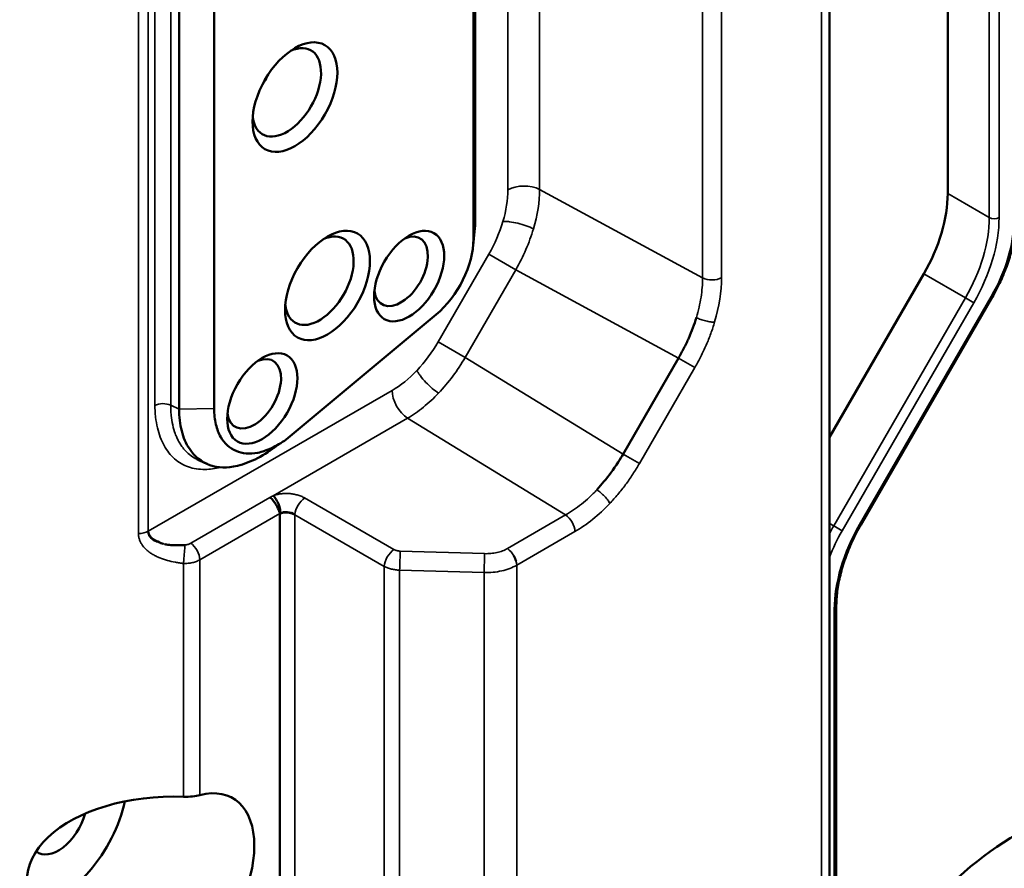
# Model space of a CAD drawing. Header units: millimetres. Extents: x 0 to 14369, y -869 to 2970.
# Tile 484 of 656: x 3556 to 3599, y 1262 to 1299. Entities that reach past the tile are written whole.
import ezdxf

# ---------------------------------------------------------------- set-up
doc = ezdxf.new("R2010")
doc.units = ezdxf.units.MM
doc.header["$LTSCALE"] = 10
doc.layers.add('Sichtbar (ISO)', color=7, linetype='Continuous', lineweight=50)
doc.layers.add('Sichtbar schmal (ISO)', color=7, linetype='Continuous', lineweight=35)

msp = doc.modelspace()

# ---------------------------------------------------------------- linework, layer by layer
at = {"layer": 'Sichtbar (ISO)'}
for p, q in [((3590.938, 1205.277), (3590.938, 1334.43)), ((3575.591, 1327.825), (3575.591, 1290.266)), ((3575.513, 1289.399), (3575.513, 1326.965)), ((3562.755, 1282.032), (3562.755, 1321.31)), ((3564.269, 1282.055), (3564.269, 1321.333)), ((3596.059, 1291.374), (3596.059, 1316.062)), ((3596.059, 1316.062), (3596.059, 1291.374)), ((3575.498, 1289.115), (3575.571, 1289.866)), ((3590.938, 1280.813), (3595.023, 1287.889)), ((3595.023, 1287.889), (3590.938, 1280.813)), ((3597.997, 1286.89), (3592.29, 1277.005)), ((3597.997, 1286.89), (3592.29, 1277.005)), ((3567.4, 1280.712), (3573.889, 1286.124)), ((3584.394, 1284.239), (3581.993, 1280.081)), ((3572.387, 1283.102), (3572.387, 1283.102)), ((3573.11, 1281.934), (3573.11, 1281.934)), ((3567.4, 1280.712), (3567.4, 1280.712)), ((3563.966, 1279.655), (3563.57, 1279.832)), ((3567.123, 1277.499), (3567.122, 1227.935)), ((3567.123, 1277.499), (3567.126, 1277.511)), ((3591.232, 1273.461), (3591.232, 1247.154)), ((3591.232, 1273.461), (3591.232, 1247.154))]:
    msp.add_line(p, q, dxfattribs=at)
for centre, major_axis in [((3567.775, 1295.553), (1.3, 2.252)), ((3569.189, 1287.388), (1.3, 2.252)), ((3572.724, 1287.796), (1.075, 1.862)), ((3566.36, 1282.489), (-1.075, -1.862))]:
    msp.add_ellipse(centre, major_axis=major_axis, ratio=0.57735, dxfattribs=at)
for centre, major_axis, ratio, start_param, end_param in [((3567.421, 1295.757), (-1.05, -1.819), 0.57735, 5.610706, 10.097257), ((3565.441, 1296.9), (1.05, 1.819), 0.57735, 4.580202, 4.844576), ((3592.523, 1289.332), (2.5, 4.33), 0.57735, 4.712389, 5.497787), ((3592.523, 1289.332), (-2.5, -4.33), 0.57735, 1.570796, 2.356194), ((3572.725, 1288.612), (2.026, 3.509), 0.57735, 5.37997, 5.497787), ((3568.835, 1287.592), (-1.05, -1.819), 0.57735, 5.610706, 10.097257), ((3572.371, 1288), (0.825, 1.429), 0.57735, 2.49813, 6.926648), ((3573.432, 1288.204), (1.472, 2.549), 0.57735, 4.148525, 5.494922), ((3566.007, 1282.693), (0.825, 1.429), 0.57735, 2.49813, 6.926648), ((3563.673, 1284.039), (-1.999, -3.463), 0.57735, 0.207314, 0.207322), ((3566.78, 1277.792), (-0.319, 0.529), 0.326465, 4.538292, 4.592154), ((3567.436, 1277.24), (-0.5, 0.051), 0.638285, 4.037684, 5.445066), ((3567.436, 1277.24), (-0.5, 0.051), 0.638285, 5.445715, 5.446674), ((3576.731, 1275.466), (-0.487, 0.873), 0.567188, 4.372948, 4.637821), ((3561.203, 1275.131), (1.414, 0), 0.57735, 0.336736, 0.336776), ((3562.825, 1261.26), (2.256, 3.907), 0.57735, 4.190421, 6.805153), ((3562.509, 1261.57), (-6.351, 0), 0.576998, 4.643094, 7.923277), ((3557.522, 1264.322), (2.125, 3.681), 0.57735, 3.564321, 5.217443), ((3557.522, 1264.322), (-0.875, -1.516), 0.57735, 6.185841, 8.284346), ((3599.064, 1252.585), (6.75, 11.691), 0.57735, 0.785398, 1.747552), ((3599.064, 1252.585), (-6.75, -11.691), 0.57735, 3.926991, 4.889145)]:
    msp.add_ellipse(centre, major_axis=major_axis, ratio=ratio, start_param=start_param, end_param=end_param, dxfattribs=at)
for points, knots in [([(3599.011, 1290.315), (3599.011, 1290.101), (3598.996, 1289.879), (3598.939, 1289.428), (3598.896, 1289.197), (3598.783, 1288.732), (3598.714, 1288.498), (3598.549, 1288.031), (3598.454, 1287.797), (3598.242, 1287.337), (3598.125, 1287.111), (3597.997, 1286.89)], [0, 0, 0, 0, 0.1570796, 0.1570796, 0.3141593, 0.3141593, 0.4712389, 0.4712389, 0.6283185, 0.6283185, 0.7853982, 0.7853982, 0.7853982, 0.7853982]), ([(3599.011, 1290.315), (3599.011, 1290.101), (3598.996, 1289.879), (3598.939, 1289.428), (3598.896, 1289.197), (3598.783, 1288.732), (3598.714, 1288.498), (3598.549, 1288.031), (3598.454, 1287.797), (3598.242, 1287.337), (3598.125, 1287.111), (3597.997, 1286.89)], [0, 0, 0, 0, 0.1570796, 0.1570796, 0.3141593, 0.3141593, 0.4712389, 0.4712389, 0.6283185, 0.6283185, 0.7853982, 0.7853982, 0.7853982, 0.7853982]), ([(3584.394, 1284.239), (3584.476, 1284.38), (3584.555, 1284.524), (3584.629, 1284.669), (3584.703, 1284.813), (3584.774, 1284.96), (3584.839, 1285.107), (3584.904, 1285.254), (3584.965, 1285.402), (3585.02, 1285.551), (3585.076, 1285.7), (3585.125, 1285.849), (3585.17, 1285.997)], [0.0000001, 0.0000001, 0.0000001, 0.0000001, 0.25, 0.25, 0.25, 0.5, 0.5, 0.5, 0.75, 0.75, 0.75, 1, 1, 1, 1]), ([(3566.6, 1280.168), (3566.305, 1279.975), (3566.008, 1279.82), (3565.569, 1279.652), (3565.423, 1279.607), (3564.844, 1279.47), (3564.446, 1279.478), (3563.735, 1279.732), (3563.427, 1279.975), (3563.054, 1280.536), (3562.942, 1280.795), (3562.795, 1281.374), (3562.758, 1281.691), (3562.755, 1282.032)], [-0.8278673, -0.8278673, -0.8278673, -0.8278673, -0.7036828, -0.7036828, -0.640232, -0.640232, -0.4456509, -0.4456509, -0.250939, -0.250939, -0.124666, -0.124666, -0.0000384, -0.0000384, -0.0000384, -0.0000384]), ([(3564.269, 1282.055), (3564.275, 1281.81), (3564.301, 1281.578), (3564.399, 1281.164), (3564.468, 1280.979), (3564.721, 1280.536), (3564.948, 1280.335), (3565.499, 1280.1), (3565.818, 1280.07), (3566.36, 1280.175), (3566.56, 1280.243), (3566.974, 1280.435), (3567.188, 1280.562), (3567.4, 1280.712)], [-0.6638322, -0.6638322, -0.6638322, -0.6638322, -0.5725199, -0.5725199, -0.4854053, -0.4854053, -0.3317279, -0.3317279, -0.1766381, -0.1766381, -0.0903643, -0.0903643, 0, 0, 0, 0]), ([(3567.059, 1280.492), (3567.033, 1280.473), (3567.006, 1280.453), (3566.916, 1280.388), (3566.856, 1280.345), (3566.758, 1280.276), (3566.728, 1280.255), (3566.665, 1280.212), (3566.632, 1280.19), (3566.6, 1280.169)], [0.44573797, 0.44573797, 0.44573797, 0.44573797, 0.45694648, 0.45694648, 0.48427723, 0.48427723, 0.49547713, 0.49547713, 0.50722722, 0.50722722, 0.50722722, 0.50722722]), ([(3580.858, 1278.529), (3580.861, 1278.533), (3580.864, 1278.536), (3581.069, 1278.765), (3581.268, 1279.009), (3581.7, 1279.595), (3581.881, 1279.884), (3581.993, 1280.081)], [-0.1215876, -0.1215876, -0.1215876, -0.1215876, -0.1208409, -0.1208409, -0.0679908, -0.0679908, -0.0000087, -0.0000087, -0.0000087, -0.0000087]), ([(3566.99, 1277.832), (3566.982, 1277.846), (3566.906, 1277.98), (3566.809, 1278.11), (3566.71, 1278.183)], [0.4376077, 0.4376077, 0.4376077, 0.4376077, 0.4936124, 0.9661707, 0.9661707, 0.9661707, 0.9661707]), ([(3567.126, 1277.511), (3567.126, 1277.513), (3567.128, 1277.522), (3567.131, 1277.546), (3567.136, 1277.599), (3567.13, 1277.719), (3567.075, 1277.904), (3566.971, 1278.116), (3566.88, 1278.232), (3566.835, 1278.273)], [0, 0, 0, 0, 0.008316, 0.034611, 0.089226, 0.20518, 0.459763, 0.731361, 1, 1, 1, 1]), ([(3567.558, 1277.533), (3567.552, 1277.534), (3567.546, 1277.536), (3567.54, 1277.537), (3567.511, 1277.542), (3567.482, 1277.546), (3567.453, 1277.549), (3567.423, 1277.551), (3567.394, 1277.552), (3567.364, 1277.551), (3567.335, 1277.55), (3567.306, 1277.547), (3567.278, 1277.543), (3567.25, 1277.539), (3567.223, 1277.533), (3567.197, 1277.525), (3567.184, 1277.522), (3567.171, 1277.518), (3567.159, 1277.513), (3567.153, 1277.511), (3567.147, 1277.509), (3567.141, 1277.506), (3567.135, 1277.504), (3567.129, 1277.501), (3567.123, 1277.499)], [0.3491917, 0.3491917, 0.3491917, 0.3491917, 0.375, 0.375, 0.375, 0.5, 0.5, 0.5, 0.625, 0.625, 0.625, 0.75, 0.75, 0.75, 0.875, 0.875, 0.875, 0.9375, 0.9375, 0.9375, 0.96875, 0.96875, 0.96875, 1, 1, 1, 1]), ([(3567.774, 1277.445), (3567.763, 1277.452), (3567.752, 1277.459), (3567.74, 1277.465), (3567.728, 1277.472), (3567.716, 1277.478), (3567.704, 1277.484), (3567.679, 1277.496), (3567.652, 1277.506), (3567.625, 1277.515), (3567.603, 1277.522), (3567.581, 1277.528), (3567.558, 1277.533)], [0, 0, 0, 0, 0.0625, 0.0625, 0.0625, 0.125, 0.125, 0.125, 0.25, 0.25, 0.25, 0.3491917, 0.3491917, 0.3491917, 0.3491917]), ([(3592.29, 1277.005), (3592.156, 1276.772), (3592.032, 1276.534), (3591.809, 1276.05), (3591.71, 1275.806), (3591.538, 1275.318), (3591.466, 1275.074), (3591.349, 1274.593), (3591.305, 1274.357), (3591.247, 1273.897), (3591.232, 1273.674), (3591.232, 1273.461)], [2.3561945, 2.3561945, 2.3561945, 2.3561945, 2.5132741, 2.5132741, 2.6703538, 2.6703538, 2.8274334, 2.8274334, 2.984513, 2.984513, 3.1415927, 3.1415927, 3.1415927, 3.1415927]), ([(3592.29, 1277.005), (3592.156, 1276.772), (3592.032, 1276.534), (3591.809, 1276.05), (3591.71, 1275.806), (3591.538, 1275.318), (3591.466, 1275.074), (3591.349, 1274.593), (3591.305, 1274.357), (3591.247, 1273.897), (3591.232, 1273.674), (3591.232, 1273.461)], [2.3561945, 2.3561945, 2.3561945, 2.3561945, 2.5132741, 2.5132741, 2.6703538, 2.6703538, 2.8274334, 2.8274334, 2.984513, 2.984513, 3.1415927, 3.1415927, 3.1415927, 3.1415927]), ([(3561.911, 1276.26), (3561.89, 1276.265), (3561.87, 1276.271), (3561.827, 1276.284), (3561.809, 1276.29), (3561.792, 1276.294), (3561.787, 1276.295), (3561.783, 1276.295), (3561.782, 1276.295), (3561.781, 1276.295), (3561.781, 1276.295), (3561.78, 1276.294), (3561.78, 1276.294), (3561.779, 1276.293), (3561.779, 1276.293), (3561.779, 1276.292), (3561.778, 1276.292), (3561.777, 1276.291), (3561.776, 1276.291), (3561.773, 1276.291), (3561.771, 1276.291), (3561.761, 1276.294), (3561.751, 1276.298), (3561.707, 1276.317), (3561.643, 1276.354), (3561.558, 1276.425), (3561.534, 1276.449), (3561.461, 1276.541), (3561.439, 1276.606), (3561.426, 1276.667), (3561.424, 1276.681), (3561.421, 1276.702), (3561.421, 1276.708), (3561.42, 1276.715)], [-0.06054697, -0.06054697, -0.06054697, -0.06054697, -0.05965671, -0.05965671, -0.05866778, -0.05866778, -0.05821154, -0.05821154, -0.05799913, -0.05799913, -0.05783441, -0.05783441, -0.05761217, -0.05761217, -0.05738686, -0.05738686, -0.0571238, -0.0571238, -0.05668166, -0.05668166, -0.05601575, -0.05601575, -0.0536927, -0.0536927, -0.03731282, -0.03731282, -0.02944345, -0.02944345, -0.01030339, -0.01030339, -0.00483651, -0.00483651, -0.00223958, -0.00223958, -0.00223958, -0.00223958]), ([(3561.42, 1276.713), (3561.421, 1276.711), (3561.421, 1276.709), (3561.422, 1276.707), (3561.423, 1276.698), (3561.425, 1276.689), (3561.427, 1276.68), (3561.431, 1276.663), (3561.436, 1276.646), (3561.442, 1276.629), (3561.454, 1276.597), (3561.469, 1276.567), (3561.488, 1276.538), (3561.496, 1276.525), (3561.505, 1276.513), (3561.515, 1276.501), (3561.52, 1276.496), (3561.525, 1276.49), (3561.53, 1276.484), (3561.556, 1276.453), (3561.585, 1276.424), (3561.618, 1276.399), (3561.631, 1276.389), (3561.644, 1276.381), (3561.657, 1276.372), (3561.671, 1276.364), (3561.684, 1276.356), (3561.698, 1276.349), (3561.711, 1276.342), (3561.725, 1276.337), (3561.739, 1276.331), (3561.756, 1276.324), (3561.773, 1276.318), (3561.79, 1276.311), (3561.8, 1276.306), (3561.81, 1276.302), (3561.82, 1276.297), (3561.838, 1276.289), (3561.857, 1276.28), (3561.877, 1276.273), (3561.888, 1276.268), (3561.899, 1276.264), (3561.911, 1276.26)], [0.0334514, 0.0334514, 0.0334514, 0.0334514, 0.042222, 0.042222, 0.042222, 0.0833172, 0.0833172, 0.0833172, 0.1621445, 0.1621445, 0.1621445, 0.3081512, 0.3081512, 0.3081512, 0.3707262, 0.3707262, 0.3707262, 0.4022858, 0.4022858, 0.4022858, 0.5706211, 0.5706211, 0.5706211, 0.6349991, 0.6349991, 0.6349991, 0.6995698, 0.6995698, 0.6995698, 0.7599242, 0.7599242, 0.7599242, 0.8304219, 0.8304219, 0.8304219, 0.8728164, 0.8728164, 0.8728164, 0.952805, 0.952805, 0.952805, 1, 1, 1, 1]), ([(3562.065, 1276.19), (3562.036, 1276.197), (3562.009, 1276.204), (3561.983, 1276.213), (3561.969, 1276.218), (3561.955, 1276.222), (3561.941, 1276.227)], [0.0000928, 0.0000928, 0.0000928, 0.0000928, 0.6551353, 0.6551353, 0.6551353, 1, 1, 1, 1]), ([(3562.137, 1276.174), (3562.162, 1276.17), (3562.267, 1276.151), (3562.461, 1276.131), (3562.68, 1276.125), (3562.839, 1276.128), (3562.922, 1276.132), (3562.97, 1276.135), (3562.994, 1276.137), (3563.006, 1276.138)], [0.0809923, 0.0809923, 0.0809923, 0.0809923, 0.1626993, 0.4282929, 0.7066596, 0.8512456, 0.9250687, 0.9623914, 1, 1, 1, 1]), ([(3563.656, 1265.296), (3563.57, 1265.274), (3563.461, 1265.253), (3563.218, 1265.226), (3563.082, 1265.221), (3562.952, 1265.226), (3562.95, 1265.226), (3562.949, 1265.226)], [-0.1517101, -0.1517101, -0.1517101, -0.1517101, -0.1142192, -0.1142192, -0.07578044, -0.07578044, -0.07525387, -0.07525387, -0.07525387, -0.07525387])]:
    msp.add_open_spline(points, degree=3, knots=knots, dxfattribs=at)
for points in [[(3566.71, 1278.183), (3566.702, 1278.188), (3566.695, 1278.193), (3566.688, 1278.198)], [(3567.118, 1277.535), (3567.093, 1277.617), (3567.054, 1277.71), (3567.006, 1277.803)], [(3567.126, 1277.511), (3567.123, 1277.519), (3567.121, 1277.527), (3567.118, 1277.535)], [(3567.122, 1277.052), (3567.123, 1277.052), (3567.123, 1277.052), (3567.124, 1277.052)], [(3561.911, 1276.26), (3561.922, 1276.254), (3561.929, 1276.23), (3561.941, 1276.227)], [(3562.065, 1276.19), (3562.065, 1276.19), (3562.066, 1276.19), (3562.067, 1276.19)]]:
    msp.add_open_spline(points, degree=3, dxfattribs=at)
at = {"layer": 'Sichtbar schmal (ISO)'}
for p, q in [((3590.586, 1205.407), (3590.586, 1333.94)), ((3578.379, 1291.551), (3578.379, 1328.944)), ((3577.003, 1328.18), (3577.003, 1291.53)), ((3560.993, 1276.634), (3560.993, 1326.523)), ((3561.417, 1326.625), (3561.417, 1276.735)), ((3585.437, 1326.348), (3585.437, 1287.714)), ((3586.263, 1326.36), (3586.263, 1287.726)), ((3561.707, 1321.512), (3561.707, 1282.183)), ((3562.395, 1282.193), (3562.395, 1321.523)), ((3597.862, 1315.021), (3597.862, 1290.333)), ((3597.862, 1290.333), (3597.862, 1315.021)), ((3598.286, 1290.333), (3598.286, 1315.021)), ((3598.286, 1315.021), (3598.286, 1290.333)), ((3585.437, 1287.714), (3578.379, 1291.551)), ((3597.862, 1290.333), (3596.059, 1291.374)), ((3596.059, 1291.374), (3597.862, 1290.333)), ((3575.591, 1290.266), (3575.513, 1289.399)), ((3576.176, 1288.746), (3573.981, 1284.944)), ((3577.345, 1288.071), (3576.176, 1288.746)), ((3575.15, 1284.269), (3577.345, 1288.071)), ((3577.345, 1288.071), (3584.394, 1284.239)), ((3595.023, 1287.889), (3596.827, 1286.848)), ((3596.827, 1286.848), (3595.023, 1287.889)), ((3596.827, 1286.848), (3591.119, 1276.963)), ((3591.119, 1276.963), (3596.827, 1286.848)), ((3592.242, 1277.032), (3597.949, 1286.917)), ((3597.949, 1286.917), (3592.242, 1277.032)), ((3597.189, 1286.639), (3596.827, 1286.848)), ((3596.827, 1286.848), (3597.189, 1286.639)), ((3597.997, 1286.89), (3597.949, 1286.917)), ((3597.949, 1286.917), (3597.997, 1286.89)), ((3597.189, 1286.639), (3591.482, 1276.754)), ((3591.482, 1276.754), (3597.189, 1286.639)), ((3573.981, 1284.944), (3575.15, 1284.269)), ((3581.993, 1280.081), (3575.15, 1284.269)), ((3585.104, 1283.829), (3584.394, 1284.239)), ((3585.104, 1283.829), (3582.704, 1279.67)), ((3571.984, 1282.836), (3561.418, 1276.736)), ((3562.395, 1282.193), (3562.755, 1282.032)), ((3562.755, 1282.032), (3564.269, 1282.055)), ((3564.269, 1282.055), (3564.269, 1282.055)), ((3566.835, 1278.273), (3572.654, 1281.634)), ((3572.654, 1281.634), (3579.505, 1277.44)), ((3582.704, 1279.67), (3581.993, 1280.081)), ((3582.016, 1280.12), (3582.016, 1280.12)), ((3563.258, 1276.218), (3566.688, 1278.198)), ((3566.835, 1278.273), (3566.835, 1278.273)), ((3566.912, 1278.188), (3566.912, 1278.188)), ((3572.067, 1275.945), (3568.197, 1278.179)), ((3563.656, 1275.499), (3567.123, 1277.499)), ((3567.774, 1227.97), (3567.774, 1277.445)), ((3567.774, 1277.445), (3571.643, 1275.211)), ((3579.505, 1277.44), (3576.982, 1275.983)), ((3591.119, 1276.963), (3590.938, 1277.068)), ((3590.938, 1277.068), (3591.119, 1276.963)), ((3591.119, 1276.963), (3591.482, 1276.754)), ((3591.482, 1276.754), (3591.119, 1276.963)), ((3592.242, 1277.032), (3592.29, 1277.005)), ((3592.29, 1277.005), (3592.242, 1277.032)), ((3579.907, 1276.719), (3577.384, 1275.262)), ((3563.006, 1276.129), (3563.006, 1276.138)), ((3563.62, 1275.709), (3563.622, 1275.711)), ((3575.992, 1275.764), (3572.334, 1275.874)), ((3562.949, 1265.226), (3562.949, 1275.34)), ((3562.978, 1275.339), (3562.978, 1275.339)), ((3563.656, 1265.296), (3563.656, 1275.499)), ((3571.643, 1226.181), (3571.643, 1275.211)), ((3577.384, 1275.262), (3577.384, 1226.51)), ((3575.969, 1274.941), (3572.312, 1275.052)), ((3572.312, 1275.052), (3572.312, 1226.044)), ((3575.969, 1226.154), (3575.969, 1274.941)), ((3576.011, 1274.94), (3576.011, 1274.94)), ((3591.145, 1273.338), (3591.145, 1247.204)), ((3591.145, 1247.204), (3591.145, 1273.338))]:
    msp.add_line(p, q, dxfattribs=at)
for centre, major_axis, ratio, start_param, end_param in [((3573.231, 1289.572), (2.967, 3.887), 0.599202, 5.278877, 5.61732), ((3577.71, 1291.122), (1, 0), 0.57735, 0.837758, 2.356194), ((3575.739, 1289.797), (1.699, 3.825), 0.528462, 4.953192, 5.405636), ((3571.064, 1290.503), (5.11, 3.874), 0.792851, 5.20136, 5.458535), ((3594.327, 1288.291), (-2.5, -4.33), 0.57735, 1.570796, 2.356194), ((3594.327, 1288.291), (2.5, 4.33), 0.57735, 4.712389, 5.497787), ((3594.539, 1288.169), (-2.65, -4.59), 0.57735, 1.570796, 2.356194), ((3594.539, 1288.169), (2.65, 4.59), 0.57735, 4.712389, 5.497787), ((3598.074, 1290.455), (-0.3, 0), 0.57735, 0.785398, 2.356194), ((3598.074, 1290.455), (0.3, 0), 0.57735, 3.926991, 5.497787), ((3595.599, 1288.274), (2.35, 4.07), 0.57735, 4.712389, 5.497787), ((3595.599, 1288.274), (-2.35, -4.07), 0.57735, 1.570796, 2.356194), ((3585.838, 1287.979), (0.61, 0), 0.57735, 3.994485, 5.482653), ((3580.978, 1284.981), (-4.159, -5.445), 0.598583, 2.137786, 2.476029), ((3571.446, 1286.715), (2.058, 4.184), 0.658787, 4.27291, 4.611352), ((3573.17, 1285.132), (2.317, 3.65), 0.495245, 4.337038, 4.789602), ((3584.146, 1284.33), (0.866, -0.5), 0.000035, 4.976128, 4.976193), ((3571.252, 1289.916), (1.134, 7.486), 0.568672, 3.568718, 3.825893), ((3572.691, 1282.428), (-0.5, 0.866), 0.57735, 0.785398, 2.303835), ((3562.061, 1281.972), (0.508, 0), 0.57735, 0.852998, 2.340955), ((3567.859, 1277.45), (1.656, -0.079), 0.607256, 2.266073, 2.384849), ((3568.182, 1277.699), (-0.305, -0.529), 0.515436, 3.945069, 5.455135), ((3579.67, 1282.525), (2.662, 6.171), 0.597664, 3.818938, 4.161779), ((3568.175, 1277.703), (-0.3, -0.52), 0.515421, 5.471815, 5.496418), ((3579.476, 1276.96), (0.305, -0.528), 0.57735, 0.800532, 2.2887), ((3593.619, 1275.52), (-2.5, -4.33), 0.57735, 4.712389, 4.787927), ((3593.619, 1275.52), (2.5, 4.33), 0.57735, 1.570796, 1.646334), ((3594.892, 1275.502), (2.65, 4.59), 0.57735, 1.570796, 2.356194), ((3594.892, 1275.502), (-2.65, -4.59), 0.57735, 4.712389, 5.497787), ((3560.993, 1276.98), (-0.6, 0), 0.57735, 1.570796, 2.356194), ((3593.832, 1275.397), (-2.35, -4.07), 0.57735, 4.712389, 4.983604), ((3593.832, 1275.397), (2.35, 4.07), 0.57735, 1.570796, 1.842011), ((3563.225, 1275.741), (0.305, -0.528), 0.577345, 0.800032, 2.279023), ((3572.051, 1275.465), (-0.305, -0.529), 0.515421, 3.945014, 5.479765), ((3572.312, 1275.396), (-0.018, -0.61), 0.021387, 0.971234, 2.473827), ((3575.969, 1275.285), (-0.018, -0.61), 0.021381, 0.972129, 2.472932), ((3576.952, 1275.503), (0.305, -0.529), 0.577351, 0.801407, 2.287825), ((3590.932, 1273.461), (0.3, 0), 0.57735, 5.497787, 6.283185), ((3590.932, 1273.461), (0.3, 0), 0.57735, 5.497787, 6.283185), ((3600.867, 1251.543), (-6.75, -11.691), 0.57735, 3.926991, 5.40488), ((3600.867, 1251.543), (6.75, 11.691), 0.57735, 0.785398, 2.263288), ((3601.079, 1251.421), (-6.6, -11.432), 0.57735, 3.926991, 5.423884), ((3601.079, 1251.421), (6.6, 11.432), 0.57735, 0.785398, 2.282292)]:
    msp.add_ellipse(centre, major_axis=major_axis, ratio=ratio, start_param=start_param, end_param=end_param, dxfattribs=at)
for points, knots in [([(3578.107, 1289.837), (3578.017, 1289.886), (3577.913, 1289.932), (3577.798, 1289.974), (3577.682, 1290.016), (3577.556, 1290.052), (3577.431, 1290.083), (3577.307, 1290.113), (3577.183, 1290.137), (3577.073, 1290.15), (3577.018, 1290.156), (3576.967, 1290.16), (3576.919, 1290.162), (3576.872, 1290.163), (3576.828, 1290.162), (3576.788, 1290.158)], [0, 0, 0, 0, 0.25, 0.25, 0.25, 0.5, 0.5, 0.5, 0.75, 0.75, 0.75, 0.875, 0.875, 0.875, 1, 1, 1, 1]), ([(3578.107, 1289.837), (3578.019, 1289.54), (3577.91, 1289.24), (3577.782, 1288.944), (3577.654, 1288.647), (3577.508, 1288.354), (3577.345, 1288.071)], [0, 0, 0, 0, 0.5, 0.5, 0.5, 1, 1, 1, 1]), ([(3585.962, 1285.805), (3585.912, 1285.638), (3585.856, 1285.47), (3585.795, 1285.303), (3585.734, 1285.136), (3585.668, 1284.97), (3585.596, 1284.805), (3585.524, 1284.639), (3585.447, 1284.475), (3585.365, 1284.312), (3585.283, 1284.15), (3585.196, 1283.988), (3585.104, 1283.829)], [0, 0, 0, 0, 0.25, 0.25, 0.25, 0.5, 0.5, 0.5, 0.75, 0.75, 0.75, 0.9999998, 0.9999998, 0.9999998, 0.9999998]), ([(3573.065, 1283.708), (3573.081, 1283.672), (3573.102, 1283.633), (3573.127, 1283.593), (3573.152, 1283.552), (3573.181, 1283.509), (3573.214, 1283.465), (3573.28, 1283.376), (3573.362, 1283.281), (3573.451, 1283.188), (3573.54, 1283.096), (3573.635, 1283.005), (3573.728, 1282.926), (3573.822, 1282.847), (3573.914, 1282.779), (3574.002, 1282.726)], [0, 0, 0, 0, 0.125, 0.125, 0.125, 0.25, 0.25, 0.25, 0.5, 0.5, 0.5, 0.75, 0.75, 0.75, 1, 1, 1, 1]), ([(3574.002, 1282.726), (3573.788, 1282.5), (3573.566, 1282.294), (3573.34, 1282.111), (3573.114, 1281.928), (3572.884, 1281.768), (3572.654, 1281.634)], [0, 0, 0, 0, 0.5, 0.5, 0.5, 1, 1, 1, 1]), ([(3564.541, 1279.509), (3564.312, 1279.45), (3563.821, 1279.38), (3563.14, 1279.483), (3562.54, 1279.835), (3562.159, 1280.316), (3561.934, 1280.801), (3561.808, 1281.213), (3561.743, 1281.597), (3561.718, 1281.884), (3561.71, 1282.053), (3561.708, 1282.139), (3561.707, 1282.183)], [0.2710437, 0.2710437, 0.2710437, 0.2710437, 0.375, 0.5, 0.625, 0.75, 0.8125, 0.875, 0.9375, 0.96875, 0.984375, 1, 1, 1, 1]), ([(3563.569, 1279.832), (3563.516, 1279.856), (3563.37, 1279.932), (3563.152, 1280.097), (3563.037, 1280.213), (3562.924, 1280.343), (3562.826, 1280.482), (3562.736, 1280.631), (3562.654, 1280.798), (3562.582, 1280.97), (3562.469, 1281.336), (3562.412, 1281.735), (3562.399, 1281.962), (3562.396, 1282.078), (3562.395, 1282.155), (3562.395, 1282.193)], [0.5127164, 0.5127164, 0.5127164, 0.5127164, 0.5405349, 0.5917488, 0.6280065, 0.6642877, 0.7005887, 0.7369042, 0.7732284, 0.809557, 0.8609234, 0.9122803, 0.9486057, 0.9742993, 1, 1, 1, 1]), ([(3582.704, 1279.67), (3582.611, 1279.511), (3582.515, 1279.355), (3582.415, 1279.203), (3582.315, 1279.05), (3582.211, 1278.901), (3582.104, 1278.757), (3581.997, 1278.612), (3581.886, 1278.471), (3581.772, 1278.335), (3581.658, 1278.199), (3581.541, 1278.067), (3581.421, 1277.94)], [0.0000002, 0.0000002, 0.0000002, 0.0000002, 0.25, 0.25, 0.25, 0.5, 0.5, 0.5, 0.75, 0.75, 0.75, 1, 1, 1, 1]), ([(3568.197, 1278.179), (3568.173, 1278.193), (3568.148, 1278.206), (3568.122, 1278.218), (3568.096, 1278.23), (3568.07, 1278.242), (3568.044, 1278.253), (3567.99, 1278.274), (3567.935, 1278.293), (3567.878, 1278.309), (3567.822, 1278.325), (3567.764, 1278.338), (3567.705, 1278.348), (3567.646, 1278.358), (3567.587, 1278.365), (3567.527, 1278.369), (3567.467, 1278.373), (3567.407, 1278.374), (3567.348, 1278.372), (3567.288, 1278.37), (3567.228, 1278.365), (3567.169, 1278.357), (3567.11, 1278.349), (3567.052, 1278.337), (3566.995, 1278.323), (3566.966, 1278.316), (3566.938, 1278.308), (3566.91, 1278.299), (3566.896, 1278.295), (3566.883, 1278.29), (3566.869, 1278.285), (3566.858, 1278.281), (3566.846, 1278.277), (3566.835, 1278.273)], [0, 0, 0, 0, 0.06283, 0.06283, 0.06283, 0.12566, 0.12566, 0.12566, 0.251319, 0.251319, 0.251319, 0.376979, 0.376979, 0.376979, 0.502639, 0.502639, 0.502639, 0.628298, 0.628298, 0.628298, 0.753958, 0.753958, 0.753958, 0.879618, 0.879618, 0.879618, 0.942448, 0.942448, 0.942448, 0.973863, 0.973863, 0.973863, 1, 1, 1, 1]), ([(3562.949, 1275.34), (3562.934, 1275.341), (3562.904, 1275.344), (3562.845, 1275.35), (3562.741, 1275.364), (3562.534, 1275.398), (3562.245, 1275.466), (3561.971, 1275.559), (3561.767, 1275.649), (3561.623, 1275.725), (3561.49, 1275.809), (3561.331, 1275.934), (3561.199, 1276.074), (3561.099, 1276.229), (3561.042, 1276.355), (3561.011, 1276.467), (3560.999, 1276.549), (3560.995, 1276.591), (3560.994, 1276.616), (3560.993, 1276.628), (3560.993, 1276.634)], [0, 0, 0, 0, 0.015625, 0.03125, 0.0625, 0.125, 0.25, 0.375, 0.4375, 0.5, 0.5625, 0.625, 0.75, 0.8125, 0.875, 0.9375, 0.96875, 0.984375, 0.992188, 1, 1, 1, 1]), ([(3563.006, 1276.129), (3562.994, 1276.128), (3562.982, 1276.127), (3562.97, 1276.127), (3562.957, 1276.126), (3562.945, 1276.125), (3562.933, 1276.124), (3562.909, 1276.123), (3562.886, 1276.122), (3562.862, 1276.121), (3562.815, 1276.119), (3562.768, 1276.118), (3562.723, 1276.118), (3562.631, 1276.118), (3562.543, 1276.122), (3562.458, 1276.129), (3562.372, 1276.137), (3562.29, 1276.147), (3562.211, 1276.161), (3562.171, 1276.167), (3562.132, 1276.175), (3562.094, 1276.184), (3562.084, 1276.186), (3562.074, 1276.188), (3562.065, 1276.19)], [0, 0, 0, 0, 0.03445, 0.03445, 0.03445, 0.068899, 0.068899, 0.068899, 0.137798, 0.137798, 0.137798, 0.275596, 0.275596, 0.275596, 0.551191, 0.551191, 0.551191, 0.826786, 0.826786, 0.826786, 0.964584, 0.964584, 0.964584, 1, 1, 1, 1]), ([(3562.949, 1275.34), (3562.949, 1275.347), (3562.95, 1275.361), (3562.952, 1275.392), (3562.956, 1275.448), (3562.963, 1275.534), (3562.972, 1275.644), (3562.982, 1275.756), (3562.991, 1275.866), (3562.997, 1275.953), (3563.001, 1276.017), (3563.004, 1276.061), (3563.005, 1276.095), (3563.006, 1276.117), (3563.006, 1276.126), (3563.006, 1276.129)], [0, 0, 0, 0, 0.031746, 0.063492, 0.126984, 0.253969, 0.380953, 0.507938, 0.634922, 0.761906, 0.825399, 0.888891, 0.952383, 0.984129, 1, 1, 1, 1]), ([(3563.006, 1276.138), (3563.012, 1276.139), (3563.024, 1276.14), (3563.048, 1276.143), (3563.089, 1276.15), (3563.143, 1276.165), (3563.203, 1276.188), (3563.24, 1276.207), (3563.258, 1276.218)], [0.0000623, 0.0000623, 0.0000623, 0.0000623, 0.0625, 0.125, 0.25, 0.5, 0.75, 1, 1, 1, 1]), ([(3572.334, 1275.874), (3572.31, 1275.875), (3572.26, 1275.879), (3572.19, 1275.894), (3572.125, 1275.915), (3572.085, 1275.934), (3572.067, 1275.945)], [0.0000079, 0.0000079, 0.0000079, 0.0000079, 0.25, 0.5, 0.75, 0.9999999, 0.9999999, 0.9999999, 0.9999999]), ([(3576.982, 1275.983), (3576.915, 1275.945), (3576.843, 1275.911), (3576.767, 1275.883), (3576.691, 1275.854), (3576.611, 1275.831), (3576.527, 1275.812), (3576.444, 1275.794), (3576.356, 1275.78), (3576.267, 1275.772), (3576.177, 1275.764), (3576.085, 1275.761), (3575.992, 1275.764)], [0.0000004, 0.0000004, 0.0000004, 0.0000004, 0.25, 0.25, 0.25, 0.5, 0.5, 0.5, 0.75, 0.75, 0.75, 1, 1, 1, 1]), ([(3562.949, 1275.34), (3562.965, 1275.339), (3562.998, 1275.339), (3563.063, 1275.34), (3563.176, 1275.347), (3563.333, 1275.373), (3563.508, 1275.425), (3563.609, 1275.472), (3563.656, 1275.499)], [0, 0, 0, 0, 0.0625, 0.125, 0.25, 0.5, 0.75, 1, 1, 1, 1]), ([(3571.643, 1275.211), (3571.689, 1275.186), (3571.787, 1275.142), (3571.952, 1275.092), (3572.129, 1275.061), (3572.251, 1275.052), (3572.312, 1275.052)], [0, 0, 0, 0, 0.25, 0.5, 0.75, 1, 1, 1, 1])]:
    msp.add_open_spline(points, degree=3, knots=knots, dxfattribs=at)
for points in [[(3585.17, 1285.997), (3585.258, 1286.295), (3585.393, 1286.886), (3585.438, 1287.447), (3585.437, 1287.714)], [(3585.17, 1285.997), (3585.224, 1285.968), (3585.349, 1285.913), (3585.576, 1285.846), (3585.799, 1285.803), (3585.914, 1285.8), (3585.962, 1285.805)], [(3579.505, 1277.44), (3579.621, 1277.507), (3579.853, 1277.653), (3580.197, 1277.91), (3580.534, 1278.201), (3580.752, 1278.417), (3580.858, 1278.529)], [(3580.858, 1278.529), (3580.911, 1278.497), (3581.021, 1278.416), (3581.192, 1278.253), (3581.341, 1278.082), (3581.401, 1277.983), (3581.421, 1277.94)], [(3575.969, 1274.941), (3576.1, 1274.938), (3576.362, 1274.949), (3576.739, 1275.01), (3577.087, 1275.113), (3577.291, 1275.208), (3577.384, 1275.262)]]:
    msp.add_open_spline(points, degree=3, dxfattribs=at)

doc.saveas('drawing.dxf')
